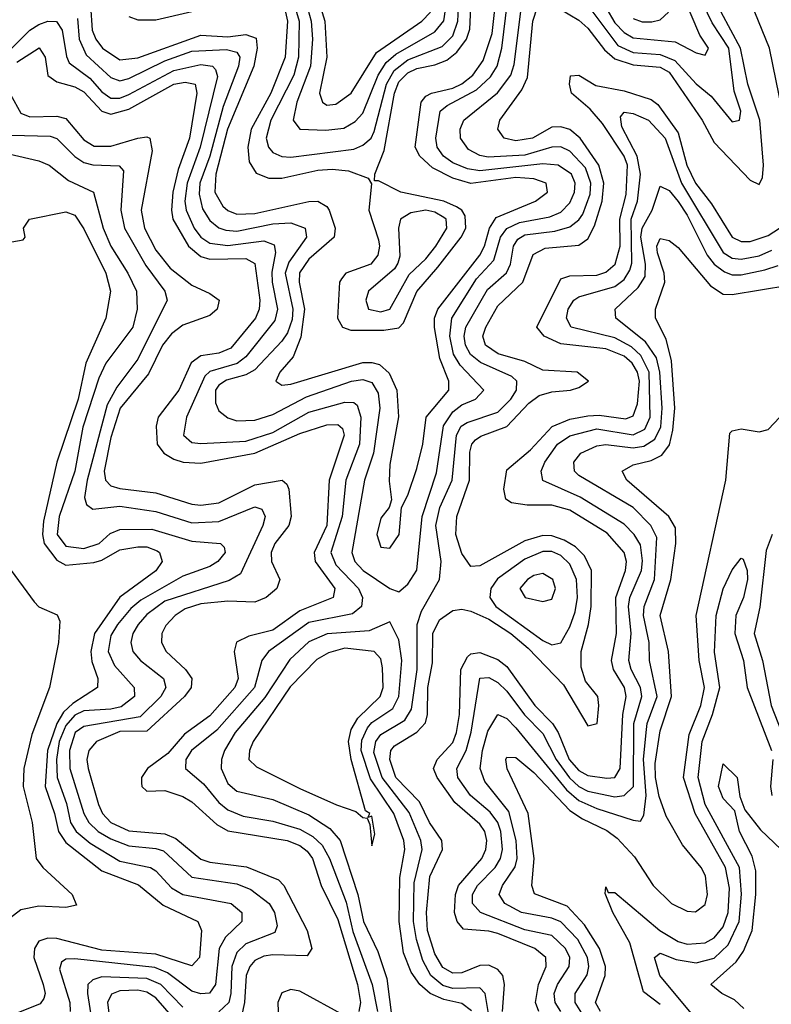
# Model space of a CAD drawing. Header units: inches. Extents: x 501365 to 657855, y 482276 to 547543.
# Tile 659 of 957: x 590348 to 592017, y 524286 to 526473. Entities that reach past the tile are written whole.
import ezdxf

# ---------------------------------------------------------------- set-up
doc = ezdxf.new("R2010")
doc.units = ezdxf.units.IN
doc.header["$MEASUREMENT"] = 0
doc.layers.add('A5592', color=7, linetype='Continuous')

msp = doc.modelspace()

# ---------------------------------------------------------------- linework, layer by layer
at = {"layer": 'A5592', "color": 5}
for points, elevation in [([(590476, 526476), (590479.8, 526430), (590495, 526395), (590550, 526345), (590570, 526337.7), (590590, 526342.6), (590670, 526381.9), (590730, 526403.6), (590806.8, 526406.8), (590830, 526401.1), (590836.5, 526390), (590833.8, 526370), (590799.3, 526280.7), (590770, 526170.3), (590748, 526110), (590746, 526086), (590753.5, 526053.5), (590770, 526027.2), (590790, 526011.1), (590805.6, 526005.6), (590830, 526003.6), (590910, 526020), (590950, 526021.9), (590981.7, 526010), (590984.9, 525990), (590945.2, 525934.8), (590937.2, 525910), (590954.1, 525830), (590952.9, 525807.1), (590942.3, 525777.7), (590930, 525759.1), (590870, 525695.4), (590850, 525684), (590807.3, 525672.7), (590790, 525661.5), (590782.3, 525650), (590782.3, 525622.3), (590790, 525604.7), (590810, 525588.6), (590830, 525582.3), (590870, 525583.6), (590910, 525595.9), (590984.7, 525635.3), (591084.3, 525670), (591110, 525674.2), (591130, 525667.4), (591143.8, 525643.8), (591147.5, 525610), (591133.3, 525510), (591113.6, 525450), (591085.4, 525290), (591092, 525270), (591110.4, 525250), (591170, 525209.4), (591190, 525202), (591210, 525219), (591229.9, 525250.1), (591241.6, 525370), (591273.6, 525466.4), (591289, 525571), (591310, 525602), (591330, 525617.5), (591360.3, 525630), (591378.6, 525650), (591326.1, 525706.1), (591311.4, 525730), (591303.3, 525770), (591307.2, 525810), (591362.2, 525897.8), (591400.8, 525939.2), (591415.4, 525990), (591430, 526009.8), (591457.5, 526022.5), (591524.9, 526035.1), (591550, 526045.8), (591570, 526066.4), (591580.3, 526090), (591581.4, 526110), (591573.2, 526130), (591544, 526150), (591510, 526152.8), (591370, 526137.7), (591342.3, 526142.3), (591310, 526155.7), (591289.1, 526170), (591275.1, 526190), (591272.2, 526210), (591281.7, 526270), (591297.1, 526282.9), (591362.6, 526317.4), (591393.6, 526346.4), (591408, 526370), (591418.6, 526410), (591439.6, 526580.4)], 2460), ([(590505.2, 526505.2), (590508.9, 526450), (590516.6, 526430), (590531.2, 526410), (590570, 526384.5), (590610, 526388.9), (590750, 526438.9), (590810, 526435.1), (590850, 526440.7), (590872.6, 526432.6), (590875.2, 526410), (590867.8, 526370), (590809.5, 526230.5), (590783.1, 526130), (590781, 526090), (590799.1, 526059.1), (590810, 526049.1), (590830, 526041), (590870, 526042.5), (590990, 526069.8), (591010.1, 526070), (591030, 526058.4), (591035.2, 526050), (591048.6, 526010), (591045.8, 525990), (590990, 525941.7), (590969.4, 525910.6), (590968.7, 525890), (590980.6, 525830), (590972.3, 525767.7), (590955.3, 525724.7), (590925.3, 525690), (590916.3, 525670), (590930, 525661.7), (590950, 525663.3), (591110, 525711.4), (591130, 525712.1), (591147.1, 525707.1), (591168.4, 525688.4), (591185.6, 525650), (591189, 525591), (591170, 525485.2), (591168.2, 525448.2), (591173.6, 525406.4), (591168.3, 525390), (591150, 525366.2), (591140.9, 525330), (591150, 525301.5), (591170, 525299), (591190.5, 525330), (591195.7, 525390), (591210, 525417.3), (591230, 525476), (591242.8, 525530), (591250.2, 525590), (591300.9, 525650), (591301.2, 525670), (591280.9, 525720.9), (591269.3, 525789.3), (591269.3, 525810), (591276.1, 525830), (591369.5, 525950.5), (591380, 525970), (591391.5, 526010), (591406, 526034), (591493.2, 526070), (591519.9, 526090), (591517.3, 526110), (591490, 526119.7), (591450, 526122.9), (591350, 526109.5), (591310, 526121.4), (591264.3, 526144.3), (591236.4, 526170), (591226.2, 526190), (591239.6, 526290), (591250, 526303.1), (591262.7, 526310), (591310, 526321.1), (591330, 526330.6), (591354, 526350), (591377.4, 526382.6), (591397.1, 526442.9), (591409, 526550)], 2480), ([(590937.8, 526490), (590942.5, 526470), (590937.3, 526390), (590905.7, 526310), (590861.7, 526230), (590854.1, 526190), (590857.2, 526157.2), (590872.6, 526132.6), (590901.3, 526121.3), (590930, 526121.4), (591010, 526139.2), (591041.4, 526141.4), (591077.8, 526137.8), (591121.6, 526121.6), (591128.9, 526108.9), (591123, 526050), (591144.4, 525984.4), (591147.1, 525970), (591143.5, 525950), (591127.4, 525930), (591072.1, 525910), (591062.1, 525897.9), (591057.8, 525890), (591053.7, 525810), (591065, 525790), (591083.5, 525783.5), (591156.5, 525783.5), (591190, 525788.7), (591200.4, 525799.6), (591230, 525869.5), (591276.8, 525923.2), (591328.5, 525990), (591338.9, 526010), (591337.3, 526037.3), (591330.1, 526050.1), (591317.6, 526057.6), (591289.9, 526070.2), (591194.5, 526090), (591144.5, 526115.5), (591135.5, 526115.5), (591136.2, 526130), (591157.2, 526182.8), (591180, 526310), (591190, 526335.3), (591210, 526355.6), (591230, 526365.2), (591270, 526373.1), (591296.4, 526383.6), (591318.5, 526401.5), (591340.1, 526430), (591347.4, 526452.6), (591351.8, 526550)], 2520), ([(590994.8, 526570), (591025.4, 526470), (591029.5, 526390), (591013.8, 526310), (591020.4, 526290), (591030, 526283.7), (591050, 526285.8), (591084.1, 526310), (591139.9, 526400.1), (591241.2, 526470), (591260.2, 526490)], 2580), ([(591395.2, 524230), (591381.8, 524310), (591370, 524322.3), (591310, 524321.1), (591287.8, 524327.8), (591261.1, 524350), (591243.4, 524383.4), (591229.2, 524430), (591222.7, 524470), (591224, 524556), (591241.8, 524630), (591239, 524650), (591212.5, 524712.4), (591152.6, 524790), (591134.3, 524845.7), (591138.7, 524870), (591150, 524885.4), (591202.9, 524917.1), (591218.1, 524941.9), (591230.3, 525030), (591230.3, 525129.7), (591240.4, 525159.5), (591280.2, 525230), (591284.1, 525270), (591271.8, 525350), (591280.8, 525390), (591308.2, 525450), (591317.8, 525550), (591328.4, 525570), (591341.4, 525578.5), (591410, 525601.4), (591438.7, 525630), (591451, 525650), (591452.2, 525670), (591440.5, 525680.5), (591371.5, 525711.5), (591349.3, 525729.3), (591337.8, 525750), (591335.2, 525770), (591338.9, 525790), (591386.4, 525873.6), (591428.7, 525911.3), (591437.8, 525930), (591444.5, 525970), (591454.3, 525985.7), (591470, 525995.2), (591536.2, 526003.8), (591570, 526013.3), (591590, 526028.5), (591598.5, 526041.5), (591614.5, 526085.5), (591616.3, 526110), (591604.3, 526144.3), (591570, 526181.5), (591550, 526191.2), (591530, 526190.2), (591470, 526172.1), (591388.2, 526168.2), (591370, 526171.8), (591344.9, 526184.9), (591326.5, 526210), (591326, 526230), (591334.3, 526250), (591408.9, 526311.1), (591438.4, 526350), (591445.9, 526374.1), (591468.5, 526551.5)], 2440), ([(590956.5, 526510), (590968.7, 526470), (590966.6, 526390), (590956.3, 526350), (590905.7, 526250), (590895.3, 526210), (590900.5, 526190), (590910, 526178.3), (590929.6, 526169.6), (590950, 526167.8), (591090, 526185.7), (591110, 526194.4), (591128.1, 526210), (591135.2, 526224.8), (591162.2, 526330), (591179.7, 526360.3), (591210, 526384.2), (591285.9, 526414.1), (591310, 526437.8), (591320.6, 526470), (591323.8, 526530)], 2540), ([(590983.8, 526510), (590995, 526470), (590997.9, 526430), (590993.5, 526370), (590963.1, 526290), (590955, 526250), (590969.8, 526229.8), (591027.6, 526227.6), (591067.5, 526232.5), (591093.1, 526246.9), (591110, 526265.4), (591143.8, 526350), (591161.8, 526378.2), (591183.3, 526396.7), (591270, 526446.6), (591289.4, 526470.6), (591298.9, 526530)], 2560), ([(591607.7, 526507.7), (591676.1, 526416.1), (591710, 526400.6), (591770, 526396.3), (591803, 526383), (591850, 526330.9), (591883.6, 526303.6), (591930, 526246.7), (591946.6, 526250), (591949.8, 526270), (591934.9, 526314.9), (591922.8, 526410), (591886.1, 526466.1), (591855.8, 526530)], 2440), ([(591630, 526535.2), (591670, 526466), (591690, 526444.9), (591710, 526433.2), (591804, 526424), (591850, 526399.6), (591870, 526394.2), (591877.4, 526410), (591858.8, 526438.8), (591820.1, 526530)], 2460), ([(591530, 526507.7), (591590, 526472.6), (591610, 526454.4), (591646.4, 526406.4), (591670, 526386.6), (591710, 526373.4), (591770, 526367.7), (591790, 526356.8), (591863.8, 526250), (591890, 526200.3), (591970, 526116.8), (591990, 526107.2), (591997.4, 526122.6), (591999.7, 526150), (591992.1, 526250), (591965.4, 526330), (591948.5, 526410), (591906, 526490)], 2420), ([(590590, 526480.6), (590610, 526472.9), (590650, 526472.8), (590730, 526491.9)], 2520), ([(591420.3, 524270), (591424.2, 524330), (591420.5, 524350), (591410, 524363), (591390, 524373.1), (591370, 524372.5), (591330, 524356.2), (591310, 524355.1), (591287.8, 524367.8), (591270, 524398), (591253.4, 524450), (591251.4, 524490), (591258.9, 524570), (591286.9, 524630), (591285.5, 524650), (591257.7, 524690), (591235.6, 524735.6), (591183.4, 524790), (591169.8, 524830), (591171.7, 524850), (591180.1, 524859.9), (591229.8, 524890.2), (591248.8, 524911.2), (591253.6, 524930), (591254, 524990), (591264.5, 525044.5), (591265.6, 525110), (591280.1, 525139.9), (591310, 525161), (591330, 525163.6), (591350, 525159.6), (591390, 525141.8), (591438.5, 525110), (591476.9, 525076.9), (591555.9, 524995.9), (591610, 524904.4), (591630.6, 524910), (591634.3, 524950), (591631.5, 524970), (591604.1, 525004.1), (591594.7, 525034.7), (591595.1, 525070), (591611.3, 525130), (591616.9, 525170), (591617.5, 525250), (591602.6, 525282.6), (591582.3, 525302.3), (591557.4, 525317.4), (591530, 525326.6), (591510, 525327.7), (591470, 525315.3), (591370, 525259.7), (591350, 525258.8), (591330, 525287.4), (591316.7, 525330), (591318.4, 525370), (591346.7, 525450), (591347.2, 525512.8), (591352.3, 525530), (591360.4, 525539.6), (591371.6, 525548.4), (591430, 525569.8), (591478.5, 525621.5), (591501.7, 525638.3), (591530, 525646.8), (591570.9, 525650), (591590, 525655.9), (591610.8, 525670), (591585.8, 525690), (591510, 525695.1), (591470, 525713.8), (591410.7, 525730.7), (591382.1, 525750), (591376.7, 525770), (591382.8, 525790), (591410, 525837.4), (591465.5, 525890), (591488.1, 525951.9), (591514.5, 525965.5), (591590, 525972.2), (591610, 525986.5), (591624.8, 526015.2), (591641.2, 526070), (591645.1, 526110), (591634.4, 526150), (591592.7, 526210), (591570, 526229.7), (591550, 526235.6), (591530, 526234.7), (591486.8, 526210), (591450, 526204.3), (591423.7, 526210), (591409.9, 526229.9), (591414.4, 526250), (591462.8, 526317.2), (591475.4, 526344.6), (591487.3, 526470), (591498, 526502)], 2420), ([(591710, 526476), (591730, 526468.9), (591751.6, 526468.4), (591770, 526472.8), (591789.2, 526490)], 2480), ([(592063.8, 526163.8), (592013, 526410), (591980.4, 526490)], 2380), ([(590330.2, 526409.8), (590370, 526450), (590390, 526463), (590410, 526470.3), (590429.5, 526469.5), (590442.1, 526450), (590451.4, 526391.4), (590457.7, 526377.7), (590503.2, 526343.2), (590530, 526313.3), (590550, 526298.9), (590570, 526298.9), (590590, 526307.3), (590690, 526360.4), (590750, 526373.9), (590775.9, 526370), (590782.8, 526362.8), (590787, 526347), (590748.8, 526190), (590719.4, 526110), (590714.3, 526070), (590717, 526050), (590735, 526010), (590750.2, 525990.2), (590770, 525976.9), (590810, 525971.6), (590890, 525981.7), (590913, 525973), (590915.9, 525955.9), (590907.6, 525912.3), (590908.3, 525890), (590920.2, 525830), (590914.6, 525805.4), (590850, 525724.2), (590830.4, 525709.6), (590770, 525692), (590758.7, 525681.3), (590718.2, 525590), (590711.8, 525550), (590730, 525534), (590750, 525531.6), (590850, 525537), (590910, 525556.1), (590990, 525601.7), (591070, 525623.6), (591090, 525622.8), (591096.9, 525616.9), (591105.3, 525590), (591102.3, 525530), (591072.4, 525450), (591064.2, 525370), (591038.7, 525290), (591050, 525262.5), (591100.1, 525210), (591109.2, 525190), (591107.1, 525170), (591086.8, 525153.2), (590990, 525134.2), (590899.9, 525070), (590885.6, 525050), (590869.2, 524990), (590785.2, 524894.8), (590729, 524850), (590716.5, 524830), (590715.6, 524810), (590755.7, 524775.7), (590790, 524734.1), (590810, 524717.7), (590843.8, 524703.8), (590910, 524692.6), (590970, 524675.4), (590998.9, 524658.9), (591019.2, 524639.2), (591035.7, 524610), (591072.7, 524512.7), (591087.7, 524447.7), (591130.2, 524330.2), (591142.2, 524270)], 2440), ([(590341.3, 526378.7), (590390.8, 526410.8), (590403.8, 526390), (590410, 526349.3), (590430, 526335.2), (590470, 526324.1), (590490, 526313.1), (590529.8, 526269.8), (590550, 526263.3), (590590, 526274.8), (590690, 526330.2), (590714.9, 526334.9), (590737.1, 526330), (590741, 526310), (590724.5, 526210), (590699.5, 526140.5), (590687.9, 526090), (590684.8, 526050), (590688.1, 526030), (590722.7, 525970), (590750, 525947.1), (590770, 525941.7), (590850, 525942.9), (590870, 525932), (590881, 525850), (590879.6, 525830), (590871.4, 525810), (590816.5, 525743.5), (590790, 525732.5), (590750, 525726.4), (590728.8, 525711.2), (590701.1, 525650), (590655.4, 525590), (590651, 525570), (590653.2, 525530), (590667.5, 525510), (590690, 525497), (590710.4, 525490.4), (590750, 525487.9), (590870, 525510), (590970, 525554), (591030, 525573.5), (591054.4, 525574.4), (591064.8, 525564.8), (591068.5, 525550), (591035.4, 525450), (591030.2, 525350), (591002, 525290), (591003.7, 525270), (591047.4, 525210), (591043.9, 525190), (590970, 525160.1), (590910, 525117.3), (590856.5, 525103.5), (590829.2, 525090.8), (590824.3, 525070), (590833.2, 525010), (590825.2, 524990), (590770, 524926.8), (590714, 524886), (590676.6, 524843.4), (590631.8, 524810), (590618.1, 524790), (590618.3, 524778.3), (590618.7, 524770), (590630, 524759.5), (590670, 524760.6), (590710, 524747.5), (590730, 524735.6), (590785.6, 524685.6), (590810, 524671.1), (590942, 524650), (590970, 524639.1), (590986.5, 524626.5), (590998.3, 524610), (591016.9, 524550), (591054.2, 524474.2), (591098.2, 524330), (591104.5, 524290), (591100.9, 524270)], 2420), ([(591500.9, 524270), (591493.2, 524290), (591500.2, 524330), (591517, 524370), (591516.6, 524390), (591491.7, 524410), (591410, 524443.1), (591390, 524448.7), (591333.1, 524453.1), (591319.1, 524470), (591313.8, 524490), (591315.6, 524530), (591322.4, 524550), (591373.9, 524610), (591383, 524630), (591385.6, 524650), (591380.8, 524670), (591370, 524686.2), (591314.1, 524734.1), (591275.1, 524790), (591266.7, 524810), (591274.6, 524830), (591310, 524867.7), (591318.1, 524890), (591324.2, 524930), (591327.5, 525030), (591342.1, 525057.9), (591350, 525064.3), (591370, 525067.2), (591410, 525052.1), (591430, 525036.2), (591491.9, 524950), (591531.3, 524910), (591543.9, 524890), (591568, 524830), (591590, 524805.2), (591610, 524794.1), (591652, 524788), (591670, 524790.1), (591681.7, 524810), (591687.1, 524930), (591694.8, 524970), (591691, 524990), (591667, 525030), (591662.1, 525050), (591673.3, 525110), (591672.2, 525190), (591693.1, 525250), (591695.7, 525270), (591690.6, 525290), (591652.7, 525332.7), (591570, 525383.7), (591530, 525395), (591474.6, 525394.6), (591439.8, 525399.8), (591427.8, 525407.8), (591422.9, 525430), (591430, 525473.1), (591482, 525518), (591530.3, 525569.7), (591570, 525586), (591610, 525593.6), (591634.8, 525594.8), (591693.7, 525586.3), (591710, 525593.3), (591719.8, 525620.2), (591724.4, 525670), (591720.3, 525690), (591708.3, 525710), (591690, 525726), (591650, 525741.9), (591550, 525753.2), (591512.7, 525770), (591496.6, 525790), (591550, 525897.9), (591570, 525904.1), (591630, 525905.6), (591650, 525912.1), (591670.4, 525930), (591681.2, 525970), (591680.9, 526030), (591694.7, 526085.3), (591697.4, 526150), (591690.3, 526170.3), (591642.6, 526242.6), (591614.7, 526274.7), (591573.2, 526310), (591568.6, 526330), (591571.2, 526348.8), (591590, 526350.1), (591627.5, 526327.5), (591690, 526315.5), (591750, 526296), (591765.3, 526285.3), (591810, 526222.3), (591829.7, 526150), (591848.8, 526110), (591884.2, 526064.2), (591930, 525990.1), (591950, 525980.9), (591970, 525980.6), (592010, 525994.2), (592035.7, 526010)], 2380), ([(590327, 526307), (590350, 526265.4), (590370, 526257.3), (590430, 526259.2), (590450, 526253.8), (590490, 526206.3), (590512.7, 526192.7), (590550, 526192.3), (590610, 526209.8), (590630, 526213.4), (590637, 526210), (590641.7, 526181.7), (590617.4, 526050), (590624.7, 526010), (590650, 525961.4), (590681.7, 525921.7), (590730, 525883.6), (590770, 525864.9), (590790.4, 525850), (590786.2, 525830), (590770, 525815.9), (590710, 525794.6), (590684.5, 525775.5), (590665.1, 525750), (590633.7, 525686.3), (590570.9, 525610), (590550, 525545.5), (590535.3, 525470), (590537.8, 525450), (590550, 525438.1), (590570, 525431.7), (590650, 525422.4), (590730, 525397.1), (590750, 525395), (590790, 525400), (590870, 525439.8), (590930.7, 525450.7), (590941.3, 525441.3), (590945.3, 525430), (590950.3, 525370), (590945.8, 525350), (590914.1, 525310), (590905.9, 525290), (590907.2, 525270), (590925.7, 525230), (590919, 525210), (590895.4, 525190), (590870, 525179.5), (590810, 525181.8), (590750, 525175.7), (590715.3, 525164.7), (590692.9, 525150), (590672.4, 525127.6), (590663.5, 525110), (590662.5, 525090), (590673.3, 525070), (590716, 525030), (590730, 525010), (590728.1, 524990), (590713.6, 524970), (590630, 524892.9), (590570, 524891.7), (590518.2, 524870), (590501.2, 524850), (590496.4, 524830), (590499.9, 524810), (590522.3, 524730), (590531.2, 524710), (590550, 524689.8), (590590, 524671.7), (590670, 524664.9), (590694.2, 524654.2), (590750, 524608.6), (590770, 524601.7), (590851.4, 524591.4), (590922.2, 524562.2), (590934.1, 524550), (590986.1, 524450), (590996.8, 524410), (590986.3, 524393.7), (590910, 524395.8), (590890, 524393.2), (590870, 524383.4), (590858.7, 524370), (590850.5, 524350), (590847.3, 524290), (590840.6, 524259.4)], 2380), ([(591549.5, 524270), (591536.9, 524290), (591534.8, 524310), (591542.2, 524330), (591568.2, 524370), (591569.3, 524390), (591560.4, 524410), (591530, 524438.5), (591470, 524451.5), (591371, 524490), (591353.4, 524510), (591353.2, 524530), (591364.8, 524550), (591403.6, 524590), (591415.3, 524610), (591420.2, 524630), (591416.7, 524670), (591409.4, 524690), (591392.7, 524712.7), (591348.9, 524750), (591320.6, 524790), (591319, 524810), (591339.3, 524850), (591350.8, 524890.8), (591370, 525010.5), (591390, 525012.1), (591410, 525001), (591430, 524981.5), (591469.1, 524929.1), (591510, 524887.4), (591539, 524830), (591569.1, 524789.1), (591590, 524769.9), (591610, 524759.6), (591670, 524747), (591690.3, 524749.7), (591711.2, 524770), (591711.9, 524910), (591729.6, 524970), (591726.4, 524990), (591705.8, 525030), (591700.9, 525050), (591705.7, 525110), (591700, 525170), (591702.7, 525190), (591728.5, 525250), (591731.1, 525271), (591726.4, 525306.4), (591712.8, 525330), (591690, 525352.8), (591592.5, 525412.5), (591509.9, 525449.9), (591505.8, 525470), (591513.9, 525490), (591542.2, 525530), (591570, 525548.7), (591630, 525564.2), (591710, 525551.4), (591736.3, 525563.7), (591748.2, 525590), (591745.7, 525690), (591727.4, 525727.4), (591706.3, 525746.3), (591670, 525766.6), (591572.8, 525790), (591562.5, 525810), (591566.2, 525830), (591578.7, 525850), (591590, 525857.3), (591670, 525880.8), (591690, 525895.9), (591703.3, 525916.6), (591707.3, 525932.7), (591706.2, 526030), (591719.8, 526070), (591727, 526130), (591719.2, 526170), (591685, 526235), (591682.3, 526257.7), (591690, 526267.7), (591710, 526265.1), (591744.1, 526250), (591781.8, 526210), (591817.4, 526110), (591910, 525956.1), (591930, 525943.9), (591950, 525941.1), (591990, 525949), (592018.4, 525961.6)], 2360), ([(590330, 526217.1), (590414.9, 526214.9), (590430, 526209.7), (590469.7, 526169.7), (590490, 526156.2), (590510, 526150.7), (590568.4, 526148.4), (590577.9, 526137.9), (590572.2, 526050), (590580.3, 526010), (590627.4, 525927.4), (590669.7, 525870), (590675, 525850), (590610, 525719), (590563.2, 525656.8), (590542.2, 525617.8), (590497.2, 525450), (590491.7, 525411.7), (590496.2, 525396.2), (590510, 525385.8), (590570, 525392.9), (590650, 525380.6), (590730, 525355.6), (590790, 525358.4), (590870, 525390.9), (590885.7, 525385.7), (590893.1, 525370), (590888, 525350), (590837.9, 525242), (590812.9, 525227.1), (590670, 525181.2), (590630, 525151.8), (590610.8, 525130), (590599.1, 525110), (590594.4, 525090), (590599.2, 525070), (590615.7, 525050), (590667.1, 525010), (590672.3, 524990), (590661.1, 524970), (590615.1, 524924.9), (590490, 524903.4), (590470.7, 524890), (590457.9, 524850), (590458.6, 524810), (590489.9, 524709.9), (590501.1, 524690), (590521.7, 524670), (590550, 524653.2), (590590, 524637.7), (590650, 524632.3), (590666.8, 524626.8), (590730, 524568.6), (590830, 524553.8), (590860.7, 524540.7), (590902, 524510), (590913.6, 524490), (590919.4, 524460.6), (590914.3, 524445.7), (590850, 524420.1), (590830, 524401), (590818.7, 524370), (590816.8, 524310), (590812, 524290), (590790, 524269)], 2360), ([(590300.4, 526180.4), (590390, 526159.9), (590413.2, 526150), (590456.1, 526116.1), (590511.2, 526090), (590532.7, 526010), (590550, 525970.1), (590588, 525910), (590607.1, 525870), (590608.5, 525830), (590598.6, 525790), (590538.6, 525710), (590523.4, 525676.6), (590488, 525568), (590470, 525470), (590435, 525370), (590430.8, 525330), (590450, 525303.6), (590490, 525298.9), (590524.4, 525310), (590548.2, 525331.8), (590570, 525341.1), (590641.4, 525341.4), (590730, 525315.2), (590793.4, 525310), (590801.5, 525301.5), (590804.3, 525290), (590788, 525270), (590770, 525258.4), (590710, 525236.9), (590616.3, 525183.7), (590594.6, 525165.4), (590565, 525130), (590550, 525105), (590544.3, 525070), (590558.3, 525038.3), (590602.2, 524990), (590602.4, 524970), (590573.2, 524946.8), (590550, 524941.3), (590490, 524938), (590470, 524928.4), (590450, 524905.4), (590435.5, 524870), (590429.2, 524830), (590430.8, 524790), (590451.8, 524731.8), (590460.5, 524690), (590473.1, 524670), (590504, 524644), (590570, 524604.2), (590638.1, 524590), (590650, 524582.7), (590684.8, 524544.8), (590709.7, 524529.7), (590817.6, 524510), (590841.3, 524490), (590840.8, 524470), (590804.7, 524435.3), (590790.5, 524410), (590782.5, 524330), (590769.4, 524310.6), (590750, 524309.5), (590730, 524315.2), (590676.2, 524356.2), (590647.7, 524367.7), (590470, 524386.9), (590450, 524386.5), (590440.7, 524379.3), (590435.7, 524364.3), (590458.6, 524290), (590459.8, 524270)], 2340), ([(591600.1, 524260.1), (591581.3, 524290), (591581.3, 524310), (591608.3, 524351.7), (591612.2, 524370), (591609.2, 524390), (591587.1, 524430), (591550, 524469.1), (591530, 524477.2), (591462.5, 524490), (591425.3, 524510), (591412.6, 524530), (591420.1, 524550), (591448.4, 524591.6), (591452.5, 524610), (591450.4, 524650), (591434.5, 524714.5), (591381.1, 524781.1), (591370.5, 524810), (591375.7, 524850), (591387.6, 524892.4), (591410, 524929.6), (591430, 524920.8), (591450, 524899.8), (591562.2, 524762.3), (591590, 524738.7), (591630, 524720.6), (591710, 524695.1), (591727, 524693), (591733.8, 524706.2), (591739.1, 524750), (591733.2, 524830), (591738.9, 524890), (591741.4, 524910), (591764, 524970), (591746.3, 525050), (591745.9, 525090), (591733.4, 525150), (591734.9, 525170), (591758, 525230), (591763.1, 525323.1), (591749.4, 525350), (591710, 525389.9), (591590, 525460.5), (591579.9, 525470), (591578.3, 525490), (591594.4, 525510), (591630, 525526.8), (591650, 525529.6), (591710, 525522.1), (591734.3, 525525.7), (591758.4, 525541.6), (591771.5, 525568.5), (591774.9, 525610), (591769.5, 525690), (591762.2, 525722.2), (591737.8, 525757.8), (591671.8, 525810), (591670.7, 525830), (591721.6, 525878.4), (591736.9, 525903.1), (591737.5, 525930), (591727.4, 525990), (591730, 526010), (591752.6, 526050), (591770, 526103.2), (591790, 526093.7), (591810, 526069.4), (591830, 526039.4), (591874.7, 525950), (591890.3, 525930.3), (591913, 525913), (591930, 525906.8), (591950, 525906.6), (592002.5, 525917.5), (592032.4, 525927.6)], 2340), ([(590330, 525979.6), (590355.4, 525984.6), (590359.5, 525990), (590356.3, 526010), (590369.5, 526030), (590450, 526046.5), (590470, 526039.3), (590490, 526008.5), (590539.2, 525910), (590549, 525870), (590538.6, 525810), (590494.2, 525710), (590477.1, 525630), (590430, 525490), (590400.8, 525359.2), (590398.5, 525330), (590402.2, 525310), (590430, 525272.4), (590450, 525261.8), (590512.4, 525267.6), (590530, 525272.3), (590570, 525295.7), (590610, 525302.6), (590630, 525302.1), (590653.2, 525293.2), (590658.2, 525290), (590663.9, 525270), (590650, 525248.6), (590569.8, 525190.2), (590513.8, 525110), (590505.5, 525070), (590507.7, 525047.7), (590521.2, 525010), (590520.5, 524990), (590465.5, 524954.5), (590445.1, 524934.9), (590429.9, 524910.1), (590409.1, 524850), (590404.5, 524770), (590425.1, 524710), (590433.4, 524670), (590450, 524645.6), (590530, 524582.5), (590611.5, 524551.5), (590666.4, 524506.4), (590743.1, 524470), (590751.1, 524450), (590747.2, 524390), (590730, 524371.1), (590650, 524397.2), (590530, 524406.1), (590430, 524431.9), (590410, 524433.1), (590390, 524426.2), (590380.2, 524410), (590379, 524390), (590399.8, 524330), (590404.4, 524310), (590401.2, 524298.8), (590393, 524287), (590335.8, 524264.2)], 2320), ([(591637.9, 524270), (591626.9, 524290), (591648.3, 524350), (591648.9, 524370), (591635.7, 524410), (591602.3, 524462.3), (591564, 524504), (591491.5, 524531.5), (591485.2, 524550), (591490.4, 524610), (591477.1, 524710), (591430.7, 524809.3), (591427.4, 524830), (591430, 524835), (591450, 524834), (591490, 524801), (591570, 524716.5), (591597.9, 524697.9), (591652.1, 524672.1), (591675.1, 524655.1), (591713.5, 524613.5), (591755, 524550), (591795.8, 524510), (591830, 524492.5), (591848.5, 524491.5), (591870, 524507.7), (591875.3, 524530), (591871.1, 524571.1), (591861.4, 524590), (591820.3, 524640.3), (591783.8, 524703.8), (591767.8, 524747.8), (591759.6, 524790), (591759.2, 524820.8), (591770, 524893.4), (591795.7, 524970), (591789, 525070), (591770.3, 525150), (591793.7, 525230), (591805, 525310), (591804.3, 525344.3), (591789.6, 525370), (591696.4, 525450), (591685.6, 525470), (591710, 525484.3), (591750, 525494), (591773.8, 525506.2), (591790.9, 525529.1), (591798.8, 525561.2), (591802.7, 525610), (591795.8, 525715.8), (591783.5, 525763.5), (591760.1, 525810), (591759.9, 525830), (591780.7, 525890), (591779.5, 525910), (591764.6, 525955.4), (591763.2, 525970), (591770, 525987.6), (591790, 525982.9), (591810, 525966.9), (591881.8, 525881.8), (591910, 525863.8), (591930, 525862.8), (592056.5, 525883.5)], 2320), ([(591770, 524285.3), (591733.5, 524313.5), (591702.8, 524422.8), (591665.1, 524490), (591647.9, 524532.1), (591650, 524546.8), (591654.7, 524534.7), (591670, 524534.7), (591769.6, 524449.6), (591810, 524425.5), (591830, 524419.4), (591870, 524422.3), (591890, 524433.4), (591910, 524458), (591921.6, 524490), (591924.3, 524544.3), (591915.4, 524590), (591848, 524710), (591822, 524790), (591834.5, 524885.5), (591860.5, 524950), (591868.8, 524990), (591857.2, 525050), (591850.4, 525150), (591916.3, 525450), (591925.4, 525554.6), (591930, 525560.2), (591950, 525564.6), (591990, 525557.8), (592010, 525563.2), (592035.9, 525590)], 2280), ([(592018.8, 525330), (592005.9, 525294.1), (591991.8, 525168.2), (591978.9, 525110), (591997.4, 525050), (592016.6, 524950), (592056.3, 524850)], 2280), ([(590320.7, 525260.7), (590379.8, 525179.8), (590390, 525169.3), (590431, 525151), (590436.9, 525136.9), (590433.8, 525090), (590413.7, 524990), (590374.5, 524885.5), (590356.9, 524810), (590355.1, 524770), (590374.9, 524690), (590384.1, 524610), (590398.6, 524590), (590464.3, 524530), (590474, 524506), (590450, 524500.9), (590390, 524503.7), (590350, 524496.1), (590323.8, 524476.2)], 2280), ([(591850, 524252.8), (591769.8, 524349.8), (591757.7, 524390), (591770, 524399.7), (591805.8, 524385.7), (591850, 524378.1), (591890, 524388.6), (591921.6, 524418.4), (591945.6, 524470), (591951, 524531), (591946.3, 524590), (591870, 524729.9), (591854.7, 524790), (591863.7, 524870), (591886.5, 524930), (591902.7, 524990), (591891.4, 525068.6), (591895, 525150), (591910, 525209.3), (591930, 525250.8), (591950, 525277.2), (591954.6, 525274.6), (591963.9, 525250), (591964, 525230), (591955.4, 525190), (591938.3, 525150), (591936.2, 525110), (591955.3, 525050), (591963.7, 524990), (592017.3, 524850)], 2260), ([(591351.4, 524271.4), (591330, 524287.7), (591290, 524296.3), (591259.4, 524310), (591236.4, 524330), (591217.4, 524357.4), (591200.5, 524400.5), (591190.5, 524470), (591192.1, 524567.9), (591202.8, 524630), (591201, 524650), (591178.6, 524710), (591126.8, 524786.8), (591106, 524850), (591107.3, 524872.7), (591120, 524900.1), (591130, 524912.2), (591176.6, 524943.4), (591190, 524970), (591196.2, 525050), (591190, 525095.8), (591170, 525135.7), (591124.1, 525115.9), (591030.7, 525109.3), (590990, 525090.9), (590947.9, 525052.1), (590892.2, 524967.8), (590826.3, 524890), (590802.7, 524850), (590795.6, 524830), (590795.2, 524810), (590810, 524776.8), (590830, 524759.3), (590910, 524740.9), (590990, 524706.9), (591036.4, 524676.4), (591059.2, 524650), (591099, 524530), (591111.2, 524470), (591143.1, 524403.1), (591163.1, 524343.1), (591174.8, 524250)], 2460), ([(592020.8, 524830), (592015.7, 524770), (592018.4, 524750)], 2260), ([(591956.5, 524276.5), (591935.6, 524295.6), (591907.4, 524310), (591883.1, 524330), (591939.4, 524380.6), (591955.8, 524404.2), (591974.9, 524450), (591983.1, 524530), (591982.8, 524582.8), (591974.7, 524614.7), (591946.6, 524670), (591936, 524716), (591910, 524742.9), (591900.1, 524770), (591910, 524820.4), (591941.5, 524790), (591947.5, 524747.5), (591958.2, 524718.2), (591993.4, 524673.4), (592038.8, 524630), (592090, 524533.7), (592124.5, 524370), (592152.5, 524272.5)], 2240), ([(590710, 524279.7), (590660.8, 524330), (590630, 524343.3), (590530, 524347.2), (590510, 524340.4), (590499.2, 524330), (590497.9, 524310), (590510.7, 524229.3)], 2360), ([(591070, 524260.6), (590970, 524315.2), (590950, 524318.7), (590930, 524311.1), (590920.7, 524290), (590923.4, 524230)], 2420), ([(590690, 524254.5), (590650, 524300.1), (590630, 524313.2), (590610, 524317.7), (590570, 524316.1), (590551.3, 524308.7), (590542.6, 524290), (590555.4, 524190)], 2380)]:
    msp.add_lwpolyline(points, dxfattribs=dict(at, elevation=elevation))
for points, elevation in [([(591249.9, 526050.1), (591216.1, 526043.9), (591193.2, 526030), (591189.2, 526010), (591191.8, 525948.2), (591187.7, 525932.3), (591180.1, 525919.9), (591122.4, 525870), (591116.5, 525850), (591122.3, 525830), (591150, 525824.1), (591170, 525830.5), (591212.8, 525907.2), (591250, 525942.4), (591271.7, 525970), (591296.6, 526010), (591294.8, 526030), (591290, 526034.2), (591270, 526046)], 2540), ([(591510, 525291.8), (591470, 525275.1), (591409.1, 525230.9), (591393.9, 525210), (591392.2, 525190), (591405, 525170), (591510, 525094.2), (591530, 525084.5), (591550, 525089.1), (591570, 525124.2), (591581.8, 525158.2), (591586.7, 525190), (591584.4, 525230), (591570, 525263.4), (591550, 525282.9), (591530, 525291.6)], 2440), ([(591510, 525243.2), (591490, 525238.9), (591475.4, 525230), (591458.3, 525210), (591470.4, 525190), (591510, 525180.7), (591530, 525185.7), (591537.7, 525210), (591532.1, 525230)], 2460), ([(591070, 525076.9), (591033.2, 525066.8), (591007.8, 525052.2), (590948.7, 524991.3), (590866.4, 524870), (590858.1, 524850), (590856.6, 524830), (590873.3, 524813.3), (590970, 524765.3), (591051, 524729), (591094.6, 524714.6), (591110, 524700.9), (591119.6, 524699.6), (591125.4, 524685.4), (591130, 524638), (591136.2, 524663.8), (591130, 524703.7), (591121.2, 524701.2), (591125.1, 524710), (591115.5, 524715.6), (591084, 524830), (591078.3, 524870), (591083.8, 524896.2), (591098.4, 524921.6), (591148.4, 524970), (591154.7, 524990), (591153.8, 525033.8), (591150, 525053.7), (591134.7, 525070)], 2480)]:
    msp.add_lwpolyline(points, close=True, dxfattribs=dict(at, elevation=elevation))

doc.saveas('drawing.dxf')
